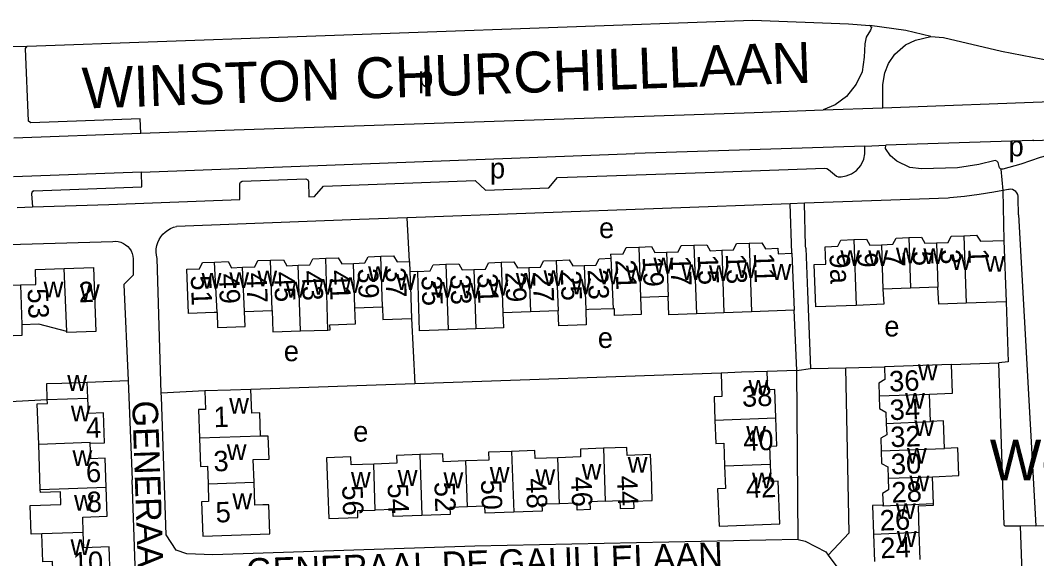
# Model space of a CAD drawing. Extents: x 159294 to 161936, y 384538 to 386517.
# Drawn here: x 161612.3 to 161811.1, y 386411.4 to 386516.8 of the extents above; entities that cross this region are included whole.
import ezdxf

# ---------------------------------------------------------------- set-up
doc = ezdxf.new("R2010")
doc.units = 0
for name, color, linetype in [('BLT_Basislijn', 7, 'Continuous'), ('BLT_Bebouwing', 7, 'Continuous'), ('BLT_Centroide', 7, 'Continuous'), ('BLT_Huisnummer', 7, 'Continuous'), ('BLT_Huisnummer_ tussenligend', 7, 'Continuous'), ('BLT_Onderverdeling_panden', 7, 'Continuous'), ('BLT_Straatnaam', 7, 'Continuous'), ('BLT_Straatnaam_hoofdweg', 7, 'Continuous'), ('BLT_Terrein_beschrifting', 7, 'Continuous'), ('BLT_Vlakafsluiter', 7, 'Continuous')]:
    doc.layers.add(name, color=color, linetype=linetype)

msp = doc.modelspace()

# ---------------------------------------------------------------- linework, layer by layer
at = {"layer": 'BLT_Basislijn'}
for p, q in [((161613.67, 386511.71), (161715.64, 386515.35)), ((161609.94, 386511.65), (161613.67, 386511.71)), ((161781.03, 386499.66), (161815.77, 386500.93)), ((161611.04, 386493.78), (161635.87, 386494.69)), ((161635.87, 386494.69), (161654.12, 386495.35)), ((161810.54, 386493.26), (161865.71, 386495.25)), ((161777.51, 386492.17), (161732.53, 386490.68)), ((161636, 386487.04), (161732.53, 386490.68)), ((161636, 386487.04), (161611, 386486.11)), ((161804.07, 386487.63), (161804.49, 386483.46)), ((161703.31, 386483.53), (161715.67, 386484)), ((161793.77, 386481.99), (161765.7, 386480.96)), ((161805.57, 386483.67), (161804.49, 386483.46)), ((161804.49, 386483.46), (161804.69, 386473.7)), ((161807.56, 386478.71), (161807.5, 386481.98)), ((161611.69, 386480.15), (161614.68, 386480.25)), ((161614.68, 386480.25), (161629.6, 386480.72)), ((161762.87, 386480.85), (161688, 386478.11)), ((161765.7, 386480.96), (161762.87, 386480.85)), ((161678.64, 386477.76), (161642.87, 386476.42)), ((161688, 386478.11), (161678.64, 386477.76)), ((161688.43, 386469.58), (161688, 386478.11)), ((161807.56, 386478.71), (161810.95, 386417.83)), ((161566.5, 386471.66), (161630.39, 386473.51)), ((161639.87, 386443.82), (161639.07, 386470.17)), ((161690.04, 386467.63), (161688.5, 386467.57)), ((161688.82, 386458.39), (161689.45, 386445.64)), ((161764.21, 386448.23), (161758.36, 386448.07)), ((161766.85, 386448.63), (161773.78, 386448.77)), ((161773.78, 386448.77), (161781.31, 386448.92)), ((161794.47, 386449.39), (161803.68, 386449.72)), ((161625.41, 386445.94), (161633.38, 386446.27)), ((161633.38, 386446.27), (161634.18, 386426.84)), ((161749.37, 386447.73), (161689.45, 386445.64)), ((161648.43, 386444.23), (161639.87, 386443.82)), ((161689.45, 386445.64), (161657.43, 386444.53)), ((161810.95, 386417.83), (161807.9, 386417.77)), ((161807.9, 386417.77), (161809.21, 386377.72)), ((161810.95, 386417.83), (161816.38, 386418.02))]:
    msp.add_line(p, q, dxfattribs=at)
for points in [[(161715.64, 386515.35), (161755.59, 386516.78), (161774.32, 386516.06), (161778.44, 386515.75)], [(161778.44, 386515.75), (161778.82, 386515.34), (161778.63, 386514.86), (161777.72, 386513.5), (161777.49, 386512.18), (161777.38, 386509.57), (161777, 386506.69), (161775.77, 386504.26), (161773.92, 386501.84), (161771.69, 386500.24), (161769.34, 386499.23)], [(161781.03, 386499.66), (161781.03, 386504.23), (161781.42, 386506.48), (161782.15, 386508.35), (161783.34, 386510.15), (161785.44, 386511.97), (161787.39, 386512.91), (161790.42, 386513.59)], [(161790.42, 386513.59), (161792.9, 386513.38), (161804.24, 386510.72), (161812.29, 386509.2), (161821.51, 386508.33), (161836.39, 386507.65), (161868.81, 386506.47), (161870.9, 386506.4)], [(161635.87, 386494.69), (161635.78, 386497.48), (161614.4, 386496.71), (161613.92, 386497.06), (161613.33, 386511.24), (161613.67, 386511.71)], [(161654.12, 386495.35), (161755.85, 386498.74), (161769.34, 386499.23)], [(161746.26, 386487.02), (161769.64, 386487.81), (161770.06, 386487.77), (161770.39, 386487.55), (161771.92, 386486.27), (161772.27, 386486.14), (161772.89, 386486.15), (161773.87, 386486.31), (161774.9, 386486.72), (161775.88, 386487.41), (161776.7, 386488.35), (161777.28, 386489.57), (161777.5, 386490.64), (161777.51, 386491.52), (161777.51, 386492.17)], [(161804.07, 386487.63), (161803.81, 386487.92), (161803.54, 386488.94), (161803.32, 386489.23), (161802.97, 386489.31), (161799.79, 386488.56), (161795.6, 386487.9), (161788.55, 386487.7), (161786.31, 386487.97), (161783.72, 386489.21), (161782.52, 386490.27), (161781.54, 386491.7), (161781.57, 386492.31)], [(161810.54, 386493.26), (161810.26, 386493.26), (161781.57, 386492.31)], [(161814.01, 386490.51), (161811.81, 386489.95), (161808.03, 386488.63), (161804.5, 386487.63), (161804.07, 386487.63)], [(161614.99, 386483.4), (161636.07, 386484.19), (161636, 386487.04)], [(161629.6, 386480.72), (161655.22, 386481.69), (161655.24, 386484.8), (161655.36, 386485.11), (161655.71, 386485.29), (161668.17, 386485.72), (161668.54, 386485.57), (161668.68, 386485.21), (161668.76, 386482.2), (161669.86, 386482.26)], [(161715.67, 386484), (161717.35, 386486.02), (161746.26, 386487.02)], [(161669.86, 386482.26), (161671.6, 386484.34), (161701.29, 386485.4), (161703.31, 386483.53)], [(161807.5, 386481.98), (161807.49, 386482.34), (161807.4, 386482.68), (161807.24, 386483), (161807.01, 386483.27), (161806.72, 386483.49), (161806.39, 386483.63), (161806.04, 386483.7), (161805.69, 386483.69), (161805.57, 386483.67)], [(161614.99, 386483.4), (161614.64, 386483.22), (161614.64, 386483.22), (161614.53, 386482.83), (161614.68, 386480.25)], [(161804.49, 386483.46), (161802.73, 386483.14), (161799.86, 386482.68), (161796.98, 386482.31), (161794.1, 386482.02), (161793.77, 386481.99)], [(161763.24, 386471.18), (161762.87, 386480.85)], [(161765.93, 386472.21), (161765.91, 386472.66), (161765.7, 386480.96)], [(161639.07, 386470.17), (161638.93, 386470.78), (161638.88, 386471.41), (161638.91, 386472.05), (161639.01, 386472.67), (161639.2, 386473.28), (161639.46, 386473.85), (161639.79, 386474.39), (161640.18, 386474.89), (161640.63, 386475.33), (161641.14, 386475.7), (161641.69, 386476.02), (161642.27, 386476.26), (161642.87, 386476.42)], [(161630.39, 386473.51), (161630.93, 386473.53), (161631.46, 386473.47), (161631.98, 386473.33), (161632.47, 386473.12), (161632.92, 386472.84), (161633.33, 386472.49), (161633.68, 386472.09), (161633.97, 386471.64), (161634.19, 386471.15), (161634.33, 386470.63), (161634.39, 386470.1), (161634.38, 386469.67)], [(161765.93, 386472.21), (161766.3, 386463.7), (161766.85, 386448.63)], [(161634.38, 386469.67), (161634.38, 386466.88), (161632.59, 386465.09), (161633.38, 386446.27)], [(161764.21, 386448.23), (161763.64, 386460.02)], [(161805.11, 386461.69), (161805.52, 386449.9), (161803.68, 386449.72)], [(161764.21, 386448.23), (161766.85, 386448.63)], [(161764.47, 386415.13), (161764.21, 386448.23)], [(161770.35, 386412.1), (161774.4, 386416.46), (161773.78, 386448.77)], [(161807.9, 386417.77), (161804.91, 386417.75), (161804.72, 386417.98), (161803.68, 386449.72)], [(161598.85, 386439.58), (161601.8, 386439.67), (161601.72, 386441.74), (161617.6, 386442.56)], [(161764.47, 386415.13), (161701.19, 386413.85), (161649.95, 386412.18), (161644.91, 386412.33), (161642.78, 386413.05), (161640.87, 386416.07), (161639.9, 386443.08), (161639.87, 386443.82)], [(161639.16, 386341.2), (161639.16, 386344.58), (161636.97, 386346.77), (161634.18, 386426.84)], [(161764.47, 386415.13), (161765.8, 386414.81), (161769.88, 386412.76), (161770.35, 386412.1)], [(161770.35, 386412.1), (161772.24, 386409.55), (161773.11, 386405.52), (161774.14, 386376.44)]]:
    msp.add_lwpolyline(points, dxfattribs=at)
at = {"layer": 'BLT_Bebouwing'}
for p, q in [((161802.55, 386473.63), (161804.69, 386473.7)), ((161727.78, 386471), (161727.81, 386470.2)), ((161688.43, 386469.58), (161688.5, 386467.57)), ((161786.42, 386464.35), (161781.04, 386464.16)), ((161791.8, 386464.54), (161786.42, 386464.35)), ((161739.02, 386462.7), (161733.63, 386462.51)), ((161656.18, 386459.78), (161661.59, 386459.97)), ((161677.75, 386460.53), (161683.16, 386460.72)), ((161717.5, 386459.93), (161712.1, 386459.74)), ((161712.1, 386459.74), (161706.71, 386459.55)), ((161749.93, 386459.53), (161744.54, 386459.34)), ((161755.34, 386459.73), (161749.93, 386459.53)), ((161667.12, 386455.98), (161672.49, 386456.16)), ((161701.42, 386456.4), (161696.02, 386456.2)), ((161794.47, 386449.39), (161781.31, 386448.92)), ((161790.35, 386438.25), (161790.16, 386443.63)), ((161788.14, 386416.61), (161787.96, 386421.75)), ((161779.18, 386416.22), (161779.37, 386410.84)), ((161788.34, 386411.21), (161788.14, 386416.61))]:
    msp.add_line(p, q, dxfattribs=at)
for points in [[(161769.76, 386472.46), (161772.23, 386472.55), (161772.82, 386473.77), (161775.31, 386473.86)], [(161775.31, 386473.86), (161777.8, 386473.95), (161778.47, 386472.77), (161780.73, 386472.85)], [(161780.73, 386472.85), (161783, 386472.93), (161783.59, 386474.15), (161786.08, 386474.24)], [(161786.08, 386474.24), (161788.56, 386474.32), (161789.24, 386473.15), (161791.5, 386473.22)], [(161791.5, 386473.22), (161793.77, 386473.3), (161794.36, 386474.53), (161796.84, 386474.61)], [(161796.84, 386474.61), (161799.33, 386474.7), (161800.09, 386473.54), (161802.55, 386473.63)], [(161727.78, 386471), (161730.2, 386471.09), (161730.78, 386472.31), (161733.28, 386472.39)], [(161733.28, 386472.39), (161735.78, 386472.48), (161736.45, 386471.3), (161738.72, 386471.38)], [(161738.72, 386471.38), (161740.99, 386471.46), (161741.57, 386472.68), (161744.07, 386472.77)], [(161744.07, 386472.77), (161746.57, 386472.86), (161747.24, 386471.68), (161749.51, 386471.76)], [(161749.51, 386471.76), (161751.78, 386471.84), (161752.37, 386473.06), (161754.86, 386473.15)], [(161754.86, 386473.15), (161757.36, 386473.24), (161758.07, 386472.06), (161760.5, 386472.15), (161760.54, 386471.09), (161763.24, 386471.18)], [(161775.78, 386460.98), (161767.88, 386460.69), (161767.59, 386468.98), (161769.88, 386469.06), (161769.76, 386472.46)], [(161804.69, 386473.7), (161805.11, 386461.69)], [(161655.79, 386468.44), (161658.16, 386468.52), (161658.76, 386469.74), (161661.27, 386469.83)], [(161661.27, 386469.83), (161663.76, 386469.92), (161664.44, 386468.74), (161666.67, 386468.82)], [(161666.67, 386468.82), (161668.91, 386468.9), (161669.5, 386470.12), (161672.06, 386470.21)], [(161672.06, 386470.21), (161674.5, 386470.29), (161675.18, 386469.12), (161677.49, 386469.2)], [(161677.49, 386469.2), (161679.72, 386469.28), (161680.32, 386470.5), (161682.86, 386470.59)], [(161682.86, 386470.59), (161685.31, 386470.67), (161685.99, 386469.49), (161688.43, 386469.58)], [(161711.8, 386468.4), (161714.07, 386468.48), (161714.66, 386469.7), (161717.15, 386469.78)], [(161717.15, 386469.78), (161719.65, 386469.87), (161720.36, 386468.7), (161722.61, 386468.78)], [(161722.61, 386468.78), (161724.87, 386468.85), (161725.5, 386470.12), (161727.81, 386470.2)], [(161763.24, 386471.18), (161763.64, 386460.02)], [(161612.35, 386464.97), (161615.36, 386465.08), (161615.26, 386467.98), (161620.88, 386468.17)], [(161620.88, 386468.17), (161626.66, 386468.37), (161627.08, 386455.86), (161621.4, 386455.67), (161621.39, 386455.87)], [(161650.79, 386459.59), (161650.21, 386459.57), (161645.22, 386459.39), (161644.91, 386468.05), (161647.37, 386468.14), (161647.96, 386469.36), (161650.31, 386469.45)], [(161650.31, 386469.45), (161652.96, 386469.54), (161653.62, 386468.36), (161655.79, 386468.44)], [(161690.04, 386467.63), (161692.49, 386467.72), (161693.08, 386468.94), (161695.57, 386469.03)], [(161695.57, 386469.03), (161698.07, 386469.12), (161698.74, 386467.94), (161701.01, 386468.02)], [(161701.01, 386468.02), (161703.28, 386468.1), (161703.86, 386469.32), (161706.36, 386469.41)], [(161706.36, 386469.41), (161708.86, 386469.49), (161709.53, 386468.32), (161711.8, 386468.4)], [(161603.48, 386467.59), (161609.25, 386467.78), (161609.35, 386464.87), (161612.35, 386464.97)], [(161688.5, 386467.57), (161688.61, 386464.58), (161688.82, 386458.39)], [(161696.02, 386456.2), (161690.42, 386455.99), (161690.2, 386462.63), (161690.04, 386467.63)], [(161781.04, 386464.16), (161781.19, 386461.19), (161775.78, 386460.98)], [(161797.31, 386461.42), (161791.96, 386461.23), (161791.8, 386464.54)], [(161733.63, 386462.51), (161733.73, 386459.18), (161728.55, 386459), (161728.5, 386460.32), (161728.29, 386460.32)], [(161744.54, 386459.34), (161739.15, 386459.15), (161739.02, 386462.7)], [(161661.59, 386459.97), (161661.72, 386455.79), (161667.12, 386455.98)], [(161672.49, 386456.16), (161672.92, 386456.18), (161672.88, 386457.2), (161677.85, 386457.37), (161677.75, 386460.53)], [(161683.16, 386460.72), (161683.23, 386458.2), (161688.82, 386458.39)], [(161722.91, 386460.13), (161723, 386457.17), (161717.61, 386456.98), (161717.5, 386459.93)], [(161728.29, 386460.32), (161723.5, 386460.15), (161722.91, 386460.13)], [(161763.64, 386460.02), (161755.34, 386459.73)], [(161805.11, 386461.69), (161797.31, 386461.42)], [(161650.79, 386459.59), (161650.89, 386456.64), (161656.29, 386456.82), (161656.18, 386459.78)], [(161706.71, 386459.55), (161706.81, 386456.6), (161701.42, 386456.4)], [(161612.62, 386457.18), (161612.63, 386455.08), (161603.93, 386454.79)], [(161621.39, 386455.87), (161615.92, 386457.29), (161612.62, 386457.18)], [(161758.36, 386448.07), (161753.37, 386447.88), (161749.37, 386447.73)], [(161760.09, 386438.98), (161759.87, 386444.53), (161758.5, 386444.48), (161758.36, 386448.07)], [(161781.31, 386448.92), (161781.4, 386446.46), (161780.22, 386445.78), (161780.31, 386443.29)], [(161790.16, 386443.63), (161794.67, 386443.79), (161794.47, 386449.39)], [(161617.49, 386445.66), (161620.42, 386445.76), (161625.41, 386445.94)], [(161625.52, 386442.81), (161625.41, 386445.94)], [(161749.37, 386447.73), (161749.55, 386443.13), (161748.01, 386443.07), (161748.18, 386438.52)], [(161617.6, 386442.56), (161617.49, 386445.66)], [(161648.43, 386444.23), (161648.55, 386440.62), (161647.18, 386440.58), (161647.36, 386435)], [(161657.43, 386444.53), (161653.43, 386444.4), (161648.43, 386444.23)], [(161659.28, 386435.4), (161659.13, 386439.96), (161657.59, 386439.91), (161657.43, 386444.53)], [(161615.62, 386441.7), (161617.63, 386441.77), (161617.6, 386442.56)], [(161625.98, 386433.98), (161628.81, 386434.08), (161628.6, 386439.93), (161625.62, 386439.82), (161625.52, 386442.81)], [(161780.31, 386443.29), (161780.39, 386440.8), (161781.59, 386440.11), (161781.68, 386437.89)], [(161615.91, 386433.77), (161615.62, 386441.7)], [(161748.18, 386438.52), (161748.36, 386433.97), (161749.9, 386434.03), (161750.07, 386429.58)], [(161759.07, 386429.93), (161758.93, 386433.42), (161760.3, 386433.47), (161760.09, 386438.98)], [(161793.08, 386432.98), (161792.88, 386438.37), (161790.35, 386438.25)], [(161781.68, 386437.89), (161781.77, 386435.66), (161780.6, 386434.98), (161780.68, 386432.49)], [(161647.36, 386435), (161647.54, 386429.46), (161648.92, 386429.5), (161649.03, 386426.05)], [(161658.04, 386426.35), (161657.89, 386430.79), (161661, 386430.9), (161660.82, 386435.41), (161659.28, 386435.4)], [(161616.23, 386424.94), (161615.91, 386433.77)], [(161626.03, 386432.48), (161625.98, 386433.98)], [(161629.11, 386425.39), (161628.91, 386431.07), (161626.08, 386430.97), (161626.03, 386432.48)], [(161708.41, 386432.39), (161703.87, 386432.23), (161703.92, 386430.7), (161699.44, 386430.54)], [(161717.44, 386431.16), (161713.02, 386431), (161712.96, 386432.55), (161708.41, 386432.39)], [(161726.4, 386433.01), (161721.85, 386432.85), (161721.91, 386431.32), (161717.44, 386431.16)], [(161726.73, 386422.67), (161729.56, 386422.77), (161729.67, 386421.21), (161732.36, 386421.31), (161732.31, 386422.67), (161735.91, 386422.8), (161735.74, 386427.8), (161735.59, 386431.78), (161735.59, 386431.78), (161731, 386431.62), (161730.95, 386433.17), (161726.4, 386433.01)], [(161780.68, 386432.49), (161780.77, 386430), (161781.99, 386429.41), (161782.07, 386427.14)], [(161790.74, 386427.43), (161795.88, 386427.7), (161795.68, 386433.07), (161793.08, 386432.98)], [(161681.43, 386429.92), (161677.04, 386429.77), (161676.99, 386431.32), (161672.23, 386431.15), (161672.48, 386424.24), (161672.65, 386419.24), (161678.35, 386419.44), (161678.31, 386420.8), (161681.75, 386420.93)], [(161690.43, 386431.77), (161685.88, 386431.61), (161685.93, 386430.08), (161681.43, 386429.92)], [(161699.44, 386430.54), (161695.03, 386430.38), (161694.97, 386431.93), (161690.43, 386431.77)], [(161750.07, 386429.58), (161750.24, 386425.13), (161748.7, 386425.07), (161748.98, 386417.74), (161760.89, 386418.2), (161760.57, 386426.58), (161759.2, 386426.52), (161759.07, 386429.93)], [(161649.03, 386426.05), (161649.15, 386422.59), (161647.77, 386422.54), (161647.99, 386415.83), (161661.09, 386416.25), (161660.9, 386421.96), (161659.73, 386421.92), (161658.19, 386421.87), (161658.04, 386426.35)], [(161782.07, 386427.14), (161782.14, 386424.87), (161780.97, 386424.19), (161781.05, 386421.9)], [(161790.94, 386422.12), (161790.74, 386427.43)], [(161616.54, 386416.26), (161614.44, 386416.17), (161614.24, 386421.81), (161620.24, 386422.02), (161620.15, 386424.5), (161616.25, 386424.36), (161616.23, 386424.94)], [(161624.62, 386416.54), (161624.52, 386419.53), (161629.31, 386419.7), (161629.11, 386425.39)], [(161717.76, 386422.17), (161714.31, 386422.05), (161714.36, 386420.69), (161708.83, 386420.49)], [(161726.73, 386422.67), (161723.72, 386422.56), (161723.77, 386421), (161721.25, 386420.92), (161721.2, 386422.29), (161717.76, 386422.17)], [(161787.96, 386421.75), (161790.95, 386421.86), (161790.94, 386422.12)], [(161690.85, 386419.87), (161685.25, 386419.67), (161685.2, 386421.05), (161681.75, 386420.93)], [(161699.75, 386421.55), (161696.31, 386421.43), (161696.36, 386420.06), (161690.85, 386419.87)], [(161708.83, 386420.49), (161703.25, 386420.29), (161703.2, 386421.67), (161699.75, 386421.55)], [(161781.05, 386421.9), (161778.98, 386421.82), (161779.18, 386416.22)], [(161618.74, 386407.69), (161618.63, 386410.84), (161616.73, 386410.77), (161616.54, 386416.26)], [(161629.9, 386408), (161629.7, 386413.72), (161624.73, 386413.55), (161624.62, 386416.54)]]:
    msp.add_lwpolyline(points, dxfattribs=at)
at = {"layer": 'BLT_Onderverdeling_panden'}
for p, q in [((161775.31, 386473.86), (161775.78, 386460.98)), ((161786.08, 386474.24), (161786.42, 386464.35)), ((161796.84, 386474.61), (161797.31, 386461.42)), ((161733.28, 386472.39), (161733.63, 386462.51)), ((161744.07, 386472.77), (161744.54, 386459.34)), ((161754.86, 386473.15), (161755.34, 386459.73)), ((161780.73, 386472.85), (161781.04, 386464.16)), ((161791.5, 386473.22), (161791.8, 386464.54)), ((161661.59, 386459.97), (161661.27, 386469.83)), ((161672.49, 386456.16), (161672.06, 386470.21)), ((161683.16, 386460.72), (161682.86, 386470.59)), ((161717.15, 386469.78), (161717.5, 386459.93)), ((161727.81, 386470.2), (161728.29, 386460.32)), ((161738.72, 386471.38), (161739.02, 386462.7)), ((161749.51, 386471.76), (161749.93, 386459.53)), ((161621.39, 386455.87), (161620.88, 386468.17)), ((161650.79, 386459.59), (161650.31, 386469.45)), ((161656.18, 386459.78), (161655.79, 386468.44)), ((161667.12, 386455.98), (161666.67, 386468.82)), ((161677.75, 386460.53), (161677.49, 386469.2)), ((161695.57, 386469.03), (161696.02, 386456.2)), ((161701.01, 386468.02), (161701.42, 386456.4)), ((161706.36, 386469.41), (161706.71, 386459.55)), ((161711.8, 386468.4), (161712.1, 386459.74)), ((161722.61, 386468.78), (161722.91, 386460.13)), ((161612.35, 386464.97), (161612.62, 386457.18)), ((161617.6, 386442.56), (161625.52, 386442.81)), ((161780.31, 386443.29), (161790.16, 386443.63)), ((161748.18, 386438.52), (161760.09, 386438.98)), ((161781.68, 386437.89), (161790.35, 386438.25)), ((161659.28, 386435.4), (161647.36, 386435)), ((161708.41, 386432.39), (161708.83, 386420.49)), ((161726.4, 386433.01), (161726.73, 386422.67)), ((161780.68, 386432.49), (161793.08, 386432.98)), ((161690.43, 386431.77), (161690.85, 386419.87)), ((161699.75, 386421.55), (161699.44, 386430.54)), ((161717.76, 386422.17), (161717.44, 386431.16)), ((161681.75, 386420.93), (161681.43, 386429.92)), ((161750.07, 386429.58), (161759.07, 386429.93)), ((161649.03, 386426.05), (161658.04, 386426.35)), ((161782.07, 386427.14), (161790.74, 386427.43)), ((161616.23, 386424.94), (161629.11, 386425.39)), ((161624.62, 386416.54), (161616.54, 386416.26)), ((161779.18, 386416.22), (161788.14, 386416.61))]:
    msp.add_line(p, q, dxfattribs=at)
for points in [[(161625.98, 386433.98), (161625.97, 386434.14), (161615.91, 386433.77)], [(161790.94, 386422.12), (161781.05, 386421.68), (161781.05, 386421.9)]]:
    msp.add_lwpolyline(points, dxfattribs=at)
at = {"layer": 'BLT_Vlakafsluiter'}
for p, q in [((161769.34, 386499.23), (161781.03, 386499.66)), ((161777.51, 386492.17), (161781.57, 386492.31))]:
    msp.add_line(p, q, dxfattribs=at)
msp.add_lwpolyline([(161790.42, 386513.59), (161785.53, 386514.78), (161778.44, 386515.75)], dxfattribs=at)

# ---------------------------------------------------------------- texts
at = {"layer": 'BLT_Centroide'}
for s, p in [('p', (161690.12, 386503.71)), ('p', (161805.61, 386490.16)), ('p', (161704.17, 386485.83)), ('e', (161725.5, 386474.15)), ('w', (161772.7, 386468.7)), ('w', (161783.58, 386469.19)), ('w', (161788.94, 386469.05)), ('w', (161736.16, 386467.22)), ('w', (161778.17, 386468.67)), ('w', (161794.41, 386467.92)), ('w', (161800.98, 386467.55)), ('w', (161658.69, 386464.73)), ('w', (161680.33, 386465.56)), ('w', (161714.66, 386464.77)), ('w', (161725.45, 386465.12)), ('w', (161730.75, 386465.66)), ('w', (161741.62, 386465.97)), ('w', (161747, 386465.77)), ('w', (161752.42, 386466.34)), ('w', (161759.25, 386465.98)), ('w', (161647.78, 386464.23)), ('w', (161653.2, 386464.39)), ('w', (161669.58, 386463.09)), ('w', (161674.95, 386463.39)), ('w', (161685.84, 386464.02)), ('w', (161703.91, 386462.91)), ('w', (161709.23, 386464.25)), ('w', (161720.08, 386463.11)), ('w', (161616.88, 386462.53)), ('w', (161623.98, 386462.02)), ('w', (161664.19, 386462.52)), ('w', (161693.03, 386462.47)), ('w', (161698.5, 386462.33)), ('e', (161781.3, 386454.9)), ('e', (161725.27, 386452.65)), ('e', (161663.85, 386450.05)), ('w', (161787.88, 386446.34)), ('w', (161621.5, 386444.25)), ('w', (161754.73, 386443.28)), ('w', (161653.17, 386439.78)), ('w', (161785.37, 386440.75)), ('w', (161622.2, 386438.28)), ('w', (161787.18, 386435.44)), ('e', (161677.42, 386434.31)), ('w', (161754.3, 386434.28)), ('w', (161622.52, 386429.53)), ('w', (161652.7, 386430.72)), ('w', (161785.73, 386430)), ('w', (161731.12, 386428.22)), ('w', (161676.98, 386425.28)), ('w', (161686.14, 386425.66)), ('w', (161695.09, 386425.2)), ('w', (161704.14, 386426.28)), ('w', (161713.08, 386425.83)), ('w', (161722.12, 386426.89)), ('w', (161755.43, 386425.16)), ('w', (161786.23, 386424.56)), ('w', (161653.8, 386421.09)), ('w', (161622.82, 386420.81)), ('w', (161783.56, 386419.16)), ('w', (161783.76, 386413.72)), ('w', (161622.13, 386412.12))]:
    msp.add_text(s, height=4, dxfattribs=at).set_placement(p)
at = {"layer": 'BLT_Huisnummer'}
for s, rotation, p in [('19', 271.9929, (161734.02, 386470.48)), ('15', 271.9929, (161744.78, 386470.86)), ('11', 271.9929, (161755.76, 386471.21)), ('9a', 272.0287, (161770.57, 386471.09)), ('5', 272.0219, (161786.84, 386471.61)), ('1', 272.0219, (161797.7, 386472.06)), ('37', 271.9929, (161683.7, 386468.38)), ('23', 271.9929, (161723.28, 386467.98)), ('51', 271.9929, (161645.65, 386466.81)), ('45', 271.9929, (161661.95, 386467.51)), ('41', 271.9929, (161672.77, 386467.84)), ('35', 271.9929, (161690.77, 386466.75)), ('31', 271.9929, (161701.69, 386467.21)), ('27', 271.9929, (161712.54, 386467.52)), ('53', 271.9467, (161613.74, 386464.25)), ('2', 1.9394, (161623.8, 386461.56)), ('36', 2.0762, (161782.3, 386444.11)), ('38', 2.2033, (161753.52, 386441.1)), ('1', 1.9024, (161650.18, 386437.12)), ('4', 1.9764, (161625.22, 386435)), ('32', 2.0762, (161782.54, 386433.21)), ('52', 272.0172, (161693.29, 386426.4)), ('48', 272.0172, (161711.21, 386427.08)), ('44', 272.0172, (161729.01, 386427.59)), ('42', 2.1976, (161754.28, 386423.24)), ('28', 2.0762, (161782.77, 386422.37)), ('8', 1.9764, (161625.36, 386420.48)), ('56', 272.0172, (161675.26, 386425.71)), ('5', 1.8392, (161650.57, 386418.47)), ('24', 2.0762, (161780.59, 386411.47))]:
    msp.add_text(s, height=4, rotation=rotation, dxfattribs=at).set_placement(p)
at = {"layer": 'BLT_Huisnummer_ tussenligend'}
for s, rotation, p in [('17', 271.9929, (161739.45, 386470.66)), ('13', 271.9929, (161750.28, 386471.03)), ('9', 272.0219, (161776.02, 386471.27)), ('7', 272.0219, (161781.34, 386471.37)), ('3', 272.0219, (161792.27, 386471.92)), ('39', 271.9929, (161678.3, 386468.17)), ('21', 271.9929, (161728.7, 386469.89)), ('49', 271.9929, (161651.14, 386467.15)), ('47', 271.9929, (161656.52, 386467.32)), ('43', 271.9929, (161667.37, 386467.76)), ('33', 271.9929, (161696.39, 386466.98)), ('29', 271.9929, (161707.16, 386467.47)), ('25', 271.9929, (161717.99, 386467.76)), ('34', 2.0762, (161782.41, 386438.51)), ('40', 2.2033, (161753.77, 386432.46)), ('3', 1.9024, (161650.15, 386428.47)), ('30', 2.0762, (161782.65, 386427.9)), ('6', 1.9764, (161625.22, 386426.32)), ('50', 272.0172, (161702.4, 386426.83)), ('46', 272.0172, (161720.03, 386427.42)), ('54', 272.0172, (161684.14, 386426.08)), ('26', 2.0762, (161780.48, 386416.89)), ('10', 2.0048, (161622.65, 386408.64))]:
    msp.add_text(s, height=4, rotation=rotation, dxfattribs=at).set_placement(p)
at = {"layer": 'BLT_Straatnaam'}
for s, height, rotation, p in [('GENERAAL CHASSELAAN', 4.9999, 271.9577, (161634.19, 386442.28)), ('GENERAAL DE GAULLELAAN', 5, 2.0007, (161656.58, 386406.43))]:
    msp.add_text(s, height=height, rotation=rotation, dxfattribs=at).set_placement(p)
at = {"layer": 'BLT_Straatnaam_hoofdweg'}
msp.add_text('WINSTON CHURCHILLLAAN', height=8, rotation=2.043, dxfattribs=at).set_placement((161624.54, 386499.49))
at = {"layer": 'BLT_Terrein_beschrifting'}
msp.add_text('Woonwagenlokatie', height=8, dxfattribs=at).set_placement((161801.93, 386426.71))

doc.saveas('drawing.dxf')
